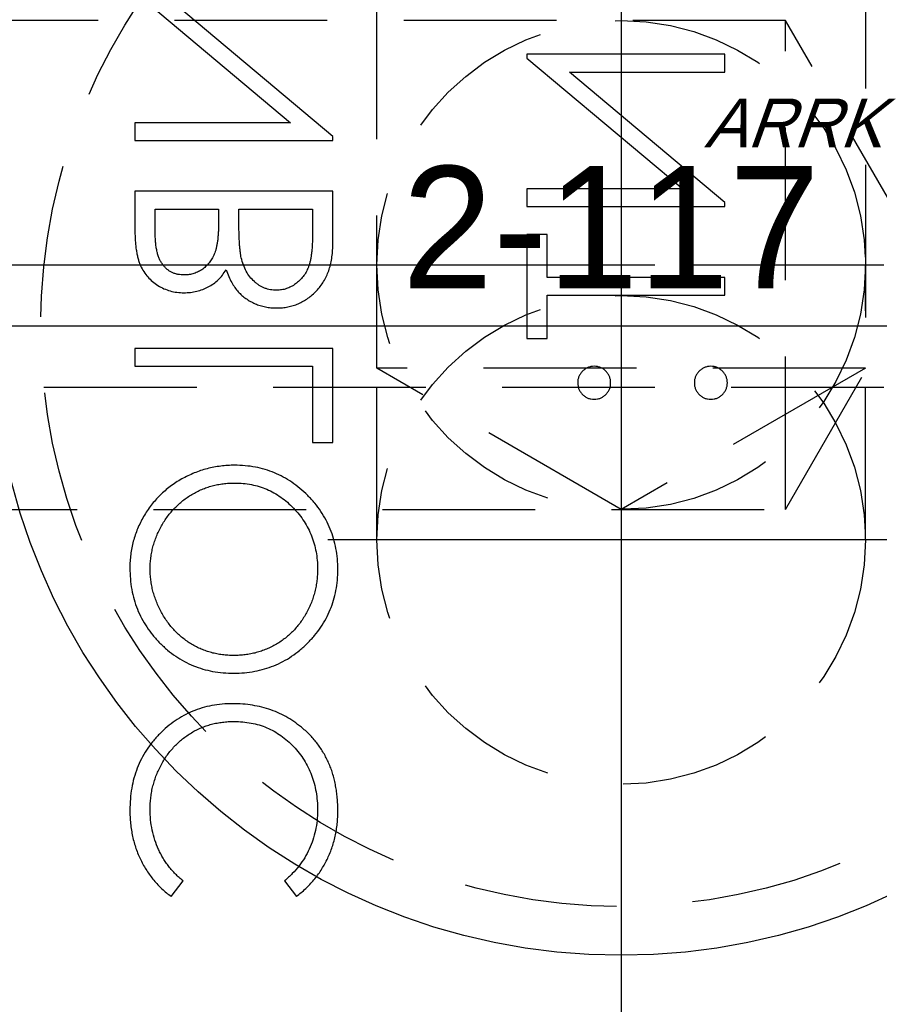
# Model space of a CAD drawing. Extents: x 2651 to 11825, y -3833 to 1075.
# Tile 312 of 656: x 4101 to 4115, y 445 to 461. Entities that reach past the tile are written whole.
import ezdxf

# ---------------------------------------------------------------- set-up
doc = ezdxf.new("R2010")
doc.units = 0
doc.header["$LTSCALE"] = 10
for name, pattern in [('CENTER', [2, 1.25, -0.25, 0.25, -0.25]), ('CNSCEN', [17, 15, -1, 0, -1]), ('CNSHID', [4, 3, -1]), ('HIDDEN', [0.375, 0.25, -0.125])]:
    doc.linetypes.add(name, pattern=pattern)
doc.layers.get('0').update_dxf_attribs({"linetype": 'CONTINUOUS'})
doc.layers.get('Defpoints').update_dxf_attribs({"linetype": 'CONTINUOUS'})
for name, color, linetype in [('1', 7, 'CONTINUOUS'), ('9', 3, 'CONTINUOUS'), ('COOL', 150, 'HIDDEN'), ('DIM', 3, 'CONTINUOUS'), ('WL1-HL', 4, 'CNSHID'), ('WOR1-CL', 1, 'CNSCEN'), ('WOR1-DL', 7, 'CONTINUOUS')]:
    doc.layers.add(name, color=color, linetype=linetype)
doc.styles.add('china', font='txt')
doc.styles.get("Standard").update_dxf_attribs({"font": 'romans.shx'})
doc.dimstyles.new('MM& INCH5', dxfattribs={"dimtxt": 5, "dimasz": 2.5, "dimexe": 1, "dimexo": 0.5, "dimtad": 0, "dimrnd": 1.38778e-17, "dimzin": 9, "dimdsep": 46, "dimtxsty": 'Standard', "dimblk": 'CLOSED', "dimcen": 0, "dimclrd": 3, "dimclre": 3, "dimclrt": 3, "dimazin": 2, "dimtfac": 0.75, "dimtofl": 0, "dimtmove": 0, "dimatfit": 3, "dimfxl": 0, "dimtolj": 1, "dimarcsym": 0})

# ---------------------------------------------------------------- blocks, each defined once
blk = doc.blocks.new('DSD')
at = {"layer": '1', "color": 7, "linetype": 'Continuous'}
for p, q in [((476.666, 492.46), (479.215, 490.321)), ((479.905, 490.096), (477.362, 492.231)), ((486.322, 491.442), (483.084, 491.442)), ((483.084, 491.442), (483.084, 491.381)), ((486.322, 491.151), (486.322, 491.442)), ((483.084, 491.381), (485.633, 489.241)), ((486.322, 489.017), (483.779, 491.151)), ((483.779, 491.151), (486.322, 491.151)), ((479.215, 490.321), (476.666, 490.321)), ((476.666, 490.321), (476.666, 490.03)), ((479.905, 490.03), (479.905, 490.096)), ((476.666, 490.03), (479.905, 490.03)), ((476.666, 489.2), (476.666, 488.568)), ((479.905, 489.2), (476.666, 489.2)), ((479.905, 488.324), (479.905, 489.2)), ((485.633, 489.241), (483.084, 489.241)), ((483.084, 489.241), (483.084, 488.951)), ((486.322, 488.951), (486.322, 489.017)), ((476.999, 488.909), (478.037, 488.909)), ((476.999, 488.515), (476.999, 488.909)), ((478.037, 488.909), (478.037, 488.714)), ((478.369, 488.909), (479.573, 488.909)), ((478.369, 488.716), (478.369, 488.909)), ((479.573, 488.909), (479.573, 488.495)), ((483.084, 488.951), (486.322, 488.951)), ((483.416, 488.494), (483.084, 488.494)), ((483.084, 488.494), (483.084, 486.792)), ((483.416, 487.788), (483.416, 488.494)), ((486.322, 487.788), (483.416, 487.788)), ((486.322, 487.497), (486.322, 487.788)), ((483.416, 486.792), (483.416, 487.497)), ((483.416, 487.497), (486.322, 487.497)), ((483.084, 486.792), (483.416, 486.792)), ((476.666, 486.626), (476.666, 486.335)), ((479.905, 486.626), (476.666, 486.626)), ((479.905, 485.089), (479.905, 486.626)), ((476.666, 486.335), (479.573, 486.335)), ((479.573, 486.335), (479.573, 485.089)), ((479.573, 485.089), (479.905, 485.089)), ((477.261, 477.657), (477.455, 477.912)), ((479.116, 477.912), (479.309, 477.657))]:
    blk.add_line(p, q, dxfattribs=at)
for points, knots in [([(478.037, 488.714), (478.036, 488.685), (478.036, 488.63), (478.033, 488.55), (478.028, 488.476), (478.022, 488.408), (478.013, 488.346), (478.002, 488.289), (477.99, 488.238), (477.97, 488.18), (477.94, 488.113), (477.895, 488.042), (477.84, 487.979), (477.777, 487.926), (477.708, 487.883), (477.633, 487.853), (477.555, 487.832), (477.502, 487.831), (477.475, 487.83)], [0, 0, 0, 0, 0.072301, 0.1397, 0.202289, 0.2606, 0.31319, 0.361739, 0.405706, 0.44554, 0.518832, 0.589778, 0.658867, 0.72843, 0.797283, 0.864815, 0.931364, 1, 1, 1, 1]), ([(478.407, 488.11), (478.404, 488.126), (478.397, 488.16), (478.39, 488.216), (478.383, 488.28), (478.378, 488.351), (478.373, 488.431), (478.371, 488.519), (478.369, 488.615), (478.369, 488.682), (478.369, 488.716)], [0, 0, 0, 0, 0.079306, 0.171953, 0.277057, 0.394731, 0.526177, 0.671345, 0.829285, 1, 1, 1, 1]), ([(476.666, 488.568), (476.667, 488.537), (476.667, 488.477), (476.672, 488.39), (476.678, 488.308), (476.689, 488.232), (476.702, 488.161), (476.717, 488.096), (476.736, 488.036), (476.765, 487.965), (476.809, 487.884), (476.874, 487.796), (476.953, 487.72), (477.042, 487.655), (477.14, 487.604), (477.245, 487.566), (477.355, 487.543), (477.431, 487.54), (477.469, 487.539)], [0, 0, 0, 0, 0.062594, 0.121323, 0.17668, 0.228365, 0.276868, 0.321879, 0.364099, 0.403356, 0.477968, 0.550535, 0.623584, 0.698175, 0.773354, 0.847281, 0.922818, 1, 1, 1, 1]), ([(477.475, 487.83), (477.457, 487.83), (477.422, 487.831), (477.37, 487.839), (477.322, 487.852), (477.276, 487.869), (477.234, 487.893), (477.194, 487.921), (477.158, 487.955), (477.124, 487.994), (477.095, 488.038), (477.068, 488.088), (477.047, 488.145), (477.029, 488.207), (477.016, 488.276), (477.005, 488.35), (477, 488.43), (476.999, 488.486), (476.999, 488.515)], [0, 0, 0, 0, 0.057003, 0.111818, 0.164402, 0.21587, 0.266841, 0.317479, 0.369902, 0.4234, 0.479718, 0.539241, 0.602431, 0.67103, 0.744485, 0.823454, 0.90874, 1, 1, 1, 1]), ([(479.573, 488.495), (479.572, 488.466), (479.572, 488.408), (479.57, 488.326), (479.564, 488.25), (479.556, 488.18), (479.548, 488.115), (479.536, 488.057), (479.523, 488.005), (479.502, 487.945), (479.47, 487.877), (479.422, 487.803), (479.364, 487.738), (479.297, 487.683), (479.225, 487.638), (479.148, 487.605), (479.068, 487.584), (479.013, 487.582), (478.986, 487.58)], [0, 0, 0, 0, 0.072502, 0.139739, 0.201795, 0.259822, 0.312206, 0.360773, 0.40454, 0.443698, 0.516841, 0.587874, 0.657965, 0.728969, 0.799308, 0.866636, 0.933116, 1, 1, 1, 1]), ([(478.986, 487.29), (479.017, 487.291), (479.08, 487.293), (479.171, 487.306), (479.258, 487.328), (479.342, 487.358), (479.422, 487.398), (479.499, 487.447), (479.571, 487.505), (479.64, 487.57), (479.702, 487.643), (479.757, 487.722), (479.802, 487.808), (479.84, 487.899), (479.869, 487.997), (479.89, 488.101), (479.903, 488.21), (479.904, 488.285), (479.905, 488.324)], [0, 0, 0, 0, 0.06116, 0.120335, 0.17818, 0.235235, 0.292683, 0.351186, 0.410457, 0.47172, 0.533761, 0.595739, 0.657888, 0.721295, 0.786823, 0.854686, 0.925478, 1, 1, 1, 1]), ([(478.986, 487.58), (478.969, 487.581), (478.935, 487.581), (478.885, 487.589), (478.836, 487.6), (478.79, 487.614), (478.745, 487.635), (478.702, 487.66), (478.66, 487.688), (478.607, 487.733), (478.546, 487.798), (478.486, 487.89), (478.438, 487.995), (478.418, 488.071), (478.407, 488.11)], [0, 0, 0, 0, 0.060287, 0.119602, 0.177503, 0.235143, 0.292133, 0.350871, 0.410098, 0.470732, 0.594829, 0.722579, 0.856691, 1, 1, 1, 1]), ([(477.469, 487.539), (477.505, 487.54), (477.575, 487.542), (477.678, 487.561), (477.776, 487.591), (477.868, 487.632), (477.953, 487.686), (478.032, 487.75), (478.1, 487.826), (478.138, 487.884), (478.158, 487.913)], [0, 0, 0, 0, 0.130569, 0.256581, 0.380552, 0.503623, 0.625739, 0.747549, 0.871766, 1, 1, 1, 1]), ([(478.158, 487.913), (478.172, 487.876), (478.199, 487.806), (478.247, 487.709), (478.299, 487.626), (478.356, 487.555), (478.417, 487.495), (478.483, 487.442), (478.556, 487.397), (478.634, 487.358), (478.717, 487.328), (478.803, 487.306), (478.893, 487.293), (478.955, 487.291), (478.986, 487.29)], [0, 0, 0, 0, 0.106057, 0.202914, 0.2903, 0.370223, 0.446384, 0.521397, 0.598291, 0.676142, 0.755529, 0.834887, 0.916646, 1, 1, 1, 1]), ([(484.184, 486.335), (484.166, 486.334), (484.131, 486.332), (484.081, 486.316), (484.034, 486.291), (483.993, 486.257), (483.958, 486.216), (483.933, 486.169), (483.917, 486.118), (483.915, 486.083), (483.914, 486.065)], [0, 0, 0, 0, 0.126257, 0.249407, 0.371465, 0.498805, 0.627129, 0.750535, 0.872218, 1, 1, 1, 1]), ([(484.454, 486.065), (484.453, 486.083), (484.451, 486.118), (484.436, 486.169), (484.411, 486.216), (484.377, 486.257), (484.336, 486.291), (484.289, 486.316), (484.238, 486.332), (484.202, 486.334), (484.184, 486.335)], [0, 0, 0, 0, 0.127574, 0.248624, 0.371829, 0.498962, 0.626095, 0.747954, 0.870903, 1, 1, 1, 1]), ([(486.094, 486.335), (486.076, 486.334), (486.04, 486.332), (485.989, 486.316), (485.943, 486.291), (485.902, 486.257), (485.867, 486.216), (485.842, 486.169), (485.827, 486.118), (485.825, 486.083), (485.824, 486.065)], [0, 0, 0, 0, 0.129097, 0.252046, 0.373905, 0.501038, 0.628171, 0.751376, 0.872426, 1, 1, 1, 1]), ([(486.364, 486.065), (486.363, 486.083), (486.361, 486.118), (486.345, 486.169), (486.32, 486.216), (486.286, 486.257), (486.244, 486.291), (486.198, 486.317), (486.147, 486.332), (486.112, 486.334), (486.094, 486.335)], [0, 0, 0, 0, 0.127757, 0.249414, 0.372796, 0.500111, 0.62861, 0.750643, 0.873768, 1, 1, 1, 1]), ([(483.914, 486.065), (483.915, 486.047), (483.918, 486.012), (483.932, 485.961), (483.958, 485.914), (483.992, 485.873), (484.033, 485.839), (484.079, 485.813), (484.13, 485.798), (484.166, 485.796), (484.184, 485.795)], [0, 0, 0, 0, 0.127519, 0.249986, 0.371792, 0.49887, 0.625948, 0.748492, 0.870959, 1, 1, 1, 1]), ([(484.184, 485.795), (484.202, 485.796), (484.238, 485.798), (484.29, 485.813), (484.335, 485.839), (484.377, 485.873), (484.411, 485.914), (484.437, 485.961), (484.451, 486.012), (484.453, 486.047), (484.454, 486.065)], [0, 0, 0, 0, 0.129041, 0.251508, 0.374052, 0.50113, 0.628208, 0.750014, 0.872481, 1, 1, 1, 1]), ([(485.824, 486.065), (485.825, 486.047), (485.827, 486.012), (485.842, 485.961), (485.867, 485.914), (485.902, 485.873), (485.943, 485.839), (485.989, 485.813), (486.04, 485.798), (486.076, 485.796), (486.094, 485.795)], [0, 0, 0, 0, 0.127519, 0.249986, 0.371792, 0.49887, 0.625948, 0.748492, 0.870959, 1, 1, 1, 1]), ([(486.094, 485.795), (486.112, 485.796), (486.147, 485.798), (486.198, 485.813), (486.244, 485.839), (486.286, 485.873), (486.32, 485.914), (486.346, 485.961), (486.361, 486.012), (486.363, 486.047), (486.364, 486.065)], [0, 0, 0, 0, 0.126178, 0.248821, 0.37154, 0.499984, 0.627244, 0.749226, 0.872298, 1, 1, 1, 1]), ([(478.3, 484.716), (478.261, 484.715), (478.185, 484.714), (478.071, 484.702), (477.959, 484.685), (477.85, 484.661), (477.742, 484.628), (477.637, 484.59), (477.534, 484.544), (477.433, 484.492), (477.336, 484.433), (477.245, 484.368), (477.158, 484.3), (477.078, 484.225), (477.002, 484.146), (476.932, 484.061), (476.867, 483.971), (476.808, 483.877), (476.755, 483.779), (476.71, 483.678), (476.67, 483.576), (476.639, 483.471), (476.614, 483.365), (476.597, 483.256), (476.585, 483.146), (476.584, 483.072), (476.583, 483.034)], [0, 0, 0, 0, 0.043209, 0.085873, 0.12812, 0.170152, 0.211918, 0.253753, 0.296006, 0.338443, 0.381015, 0.42282, 0.464089, 0.505126, 0.545975, 0.586985, 0.628339, 0.670084, 0.711992, 0.753039, 0.794049, 0.834886, 0.875498, 0.916547, 0.958004, 1, 1, 1, 1]), ([(479.988, 483.008), (479.987, 483.067), (479.984, 483.183), (479.96, 483.352), (479.922, 483.515), (479.867, 483.671), (479.798, 483.82), (479.712, 483.962), (479.611, 484.097), (479.496, 484.223), (479.371, 484.338), (479.237, 484.439), (479.097, 484.524), (478.95, 484.594), (478.797, 484.649), (478.637, 484.687), (478.47, 484.711), (478.357, 484.714), (478.3, 484.716)], [0, 0, 0, 0, 0.065819, 0.129747, 0.192072, 0.253459, 0.31457, 0.37628, 0.439026, 0.503267, 0.567493, 0.629705, 0.691, 0.751452, 0.812004, 0.87315, 0.935635, 1, 1, 1, 1]), ([(476.916, 483.02), (476.916, 483.051), (476.917, 483.112), (476.927, 483.203), (476.941, 483.292), (476.96, 483.381), (476.988, 483.468), (477.019, 483.554), (477.057, 483.639), (477.1, 483.722), (477.148, 483.802), (477.201, 483.878), (477.257, 483.95), (477.318, 484.017), (477.382, 484.079), (477.45, 484.138), (477.523, 484.191), (477.599, 484.24), (477.679, 484.283), (477.76, 484.322), (477.845, 484.353), (477.931, 484.379), (478.02, 484.4), (478.111, 484.414), (478.204, 484.424), (478.267, 484.425), (478.299, 484.425)], [0, 0, 0, 0, 0.042023, 0.083645, 0.124984, 0.166247, 0.207702, 0.249631, 0.291742, 0.334743, 0.37746, 0.419556, 0.461044, 0.502096, 0.542891, 0.583801, 0.624864, 0.666225, 0.707399, 0.748557, 0.789655, 0.83074, 0.87207, 0.913993, 0.956498, 1, 1, 1, 1]), ([(478.299, 484.425), (478.345, 484.424), (478.438, 484.422), (478.572, 484.401), (478.702, 484.37), (478.826, 484.324), (478.944, 484.266), (479.057, 484.195), (479.164, 484.11), (479.264, 484.014), (479.356, 483.91), (479.436, 483.798), (479.504, 483.682), (479.559, 483.559), (479.603, 483.432), (479.633, 483.299), (479.653, 483.161), (479.655, 483.067), (479.656, 483.02)], [0, 0, 0, 0, 0.064504, 0.126899, 0.187747, 0.24815, 0.308586, 0.369583, 0.431827, 0.49618, 0.560668, 0.623504, 0.68526, 0.746537, 0.808327, 0.870486, 0.934317, 1, 1, 1, 1]), ([(476.583, 483.034), (476.585, 482.974), (476.588, 482.856), (476.611, 482.683), (476.65, 482.518), (476.703, 482.359), (476.773, 482.209), (476.858, 482.066), (476.958, 481.93), (477.073, 481.804), (477.199, 481.689), (477.332, 481.587), (477.474, 481.502), (477.622, 481.432), (477.777, 481.377), (477.94, 481.34), (478.11, 481.315), (478.226, 481.312), (478.284, 481.311)], [0, 0, 0, 0, 0.06657, 0.130749, 0.193413, 0.254989, 0.316114, 0.377262, 0.439401, 0.502971, 0.566525, 0.628231, 0.689091, 0.749345, 0.81017, 0.87161, 0.934869, 1, 1, 1, 1]), ([(478.284, 481.602), (478.252, 481.602), (478.19, 481.603), (478.098, 481.613), (478.008, 481.627), (477.921, 481.647), (477.835, 481.673), (477.753, 481.705), (477.672, 481.742), (477.594, 481.786), (477.519, 481.834), (477.447, 481.888), (477.38, 481.946), (477.315, 482.009), (477.256, 482.076), (477.2, 482.149), (477.148, 482.226), (477.1, 482.307), (477.057, 482.391), (477.019, 482.477), (476.988, 482.565), (476.96, 482.653), (476.941, 482.743), (476.927, 482.834), (476.917, 482.927), (476.916, 482.989), (476.916, 483.02)], [0, 0, 0, 0, 0.042915, 0.08513, 0.126473, 0.167453, 0.207976, 0.248249, 0.28875, 0.32967, 0.370537, 0.411129, 0.451819, 0.492406, 0.533486, 0.575263, 0.617441, 0.660672, 0.70394, 0.746868, 0.789079, 0.831104, 0.873238, 0.915166, 0.957381, 1, 1, 1, 1]), ([(479.656, 483.02), (479.655, 482.988), (479.655, 482.924), (479.646, 482.83), (479.632, 482.737), (479.611, 482.646), (479.586, 482.557), (479.556, 482.47), (479.518, 482.385), (479.477, 482.301), (479.429, 482.221), (479.378, 482.145), (479.322, 482.074), (479.262, 482.007), (479.198, 481.945), (479.13, 481.887), (479.058, 481.834), (478.982, 481.786), (478.902, 481.742), (478.82, 481.705), (478.736, 481.673), (478.65, 481.647), (478.561, 481.627), (478.471, 481.613), (478.378, 481.603), (478.315, 481.602), (478.284, 481.602)], [0, 0, 0, 0, 0.043633, 0.086538, 0.129177, 0.171436, 0.213416, 0.255266, 0.297369, 0.339941, 0.382347, 0.423953, 0.464871, 0.505572, 0.546003, 0.586568, 0.627065, 0.668271, 0.709549, 0.750428, 0.791096, 0.832027, 0.873136, 0.914611, 0.956956, 1, 1, 1, 1]), ([(478.284, 481.311), (478.343, 481.312), (478.457, 481.315), (478.626, 481.34), (478.788, 481.378), (478.943, 481.432), (479.092, 481.501), (479.233, 481.587), (479.368, 481.688), (479.494, 481.803), (479.61, 481.928), (479.711, 482.063), (479.797, 482.203), (479.866, 482.351), (479.922, 482.506), (479.959, 482.667), (479.984, 482.835), (479.987, 482.95), (479.988, 483.008)], [0, 0, 0, 0, 0.065227, 0.128569, 0.19032, 0.251378, 0.312388, 0.373789, 0.436431, 0.500567, 0.564687, 0.627136, 0.688455, 0.749246, 0.810155, 0.871671, 0.934773, 1, 1, 1, 1]), ([(478.267, 480.813), (478.209, 480.811), (478.094, 480.809), (477.926, 480.785), (477.765, 480.746), (477.611, 480.691), (477.464, 480.621), (477.324, 480.535), (477.191, 480.434), (477.067, 480.318), (476.954, 480.19), (476.854, 480.054), (476.771, 479.909), (476.702, 479.757), (476.648, 479.596), (476.611, 479.428), (476.588, 479.252), (476.585, 479.131), (476.583, 479.07)], [0, 0, 0, 0, 0.064558, 0.127014, 0.187955, 0.248014, 0.307748, 0.368235, 0.42947, 0.492743, 0.556258, 0.618217, 0.679655, 0.741246, 0.803415, 0.866815, 0.932328, 1, 1, 1, 1]), ([(479.422, 480.402), (479.381, 480.435), (479.301, 480.5), (479.171, 480.584), (479.036, 480.655), (478.894, 480.713), (478.746, 480.758), (478.592, 480.789), (478.431, 480.809), (478.322, 480.812), (478.267, 480.813)], [0, 0, 0, 0, 0.124329, 0.247156, 0.36878, 0.490734, 0.613614, 0.738958, 0.867311, 1, 1, 1, 1]), ([(476.916, 479.088), (476.916, 479.121), (476.917, 479.186), (476.927, 479.281), (476.94, 479.376), (476.961, 479.468), (476.987, 479.558), (477.018, 479.647), (477.056, 479.733), (477.098, 479.818), (477.146, 479.899), (477.198, 479.976), (477.254, 480.048), (477.314, 480.116), (477.377, 480.179), (477.445, 480.237), (477.517, 480.29), (477.592, 480.339), (477.671, 480.383), (477.752, 480.419), (477.835, 480.451), (477.922, 480.477), (478.01, 480.497), (478.101, 480.511), (478.194, 480.521), (478.257, 480.522), (478.289, 480.522)], [0, 0, 0, 0, 0.043955, 0.087502, 0.130463, 0.172752, 0.215403, 0.25765, 0.300153, 0.343121, 0.385925, 0.427686, 0.468818, 0.509492, 0.549883, 0.58998, 0.630405, 0.670869, 0.711384, 0.751627, 0.791776, 0.832459, 0.873319, 0.914543, 0.956924, 1, 1, 1, 1]), ([(478.289, 480.522), (478.337, 480.521), (478.431, 480.519), (478.568, 480.498), (478.7, 480.467), (478.826, 480.421), (478.946, 480.364), (479.059, 480.291), (479.167, 480.207), (479.266, 480.111), (479.358, 480.005), (479.438, 479.891), (479.505, 479.77), (479.56, 479.643), (479.603, 479.509), (479.633, 479.368), (479.653, 479.221), (479.655, 479.12), (479.656, 479.068)], [0, 0, 0, 0, 0.064323, 0.12629, 0.186726, 0.246146, 0.305576, 0.365429, 0.426326, 0.48884, 0.551725, 0.613919, 0.675484, 0.737334, 0.800229, 0.864502, 0.931041, 1, 1, 1, 1]), ([(479.988, 479.066), (479.988, 479.101), (479.987, 479.17), (479.98, 479.272), (479.969, 479.371), (479.953, 479.467), (479.934, 479.56), (479.909, 479.651), (479.881, 479.739), (479.847, 479.824), (479.81, 479.906), (479.768, 479.985), (479.721, 480.062), (479.67, 480.136), (479.615, 480.207), (479.555, 480.275), (479.491, 480.341), (479.445, 480.382), (479.422, 480.402)], [0, 0, 0, 0, 0.069663, 0.13775, 0.203917, 0.26878, 0.332414, 0.394754, 0.45618, 0.516996, 0.577396, 0.637198, 0.696999, 0.756756, 0.816554, 0.876948, 0.938132, 1, 1, 1, 1]), ([(476.583, 479.07), (476.584, 479.033), (476.585, 478.959), (476.593, 478.851), (476.608, 478.744), (476.627, 478.641), (476.652, 478.54), (476.683, 478.442), (476.719, 478.347), (476.761, 478.255), (476.808, 478.166), (476.859, 478.081), (476.915, 478), (476.974, 477.922), (477.04, 477.85), (477.108, 477.781), (477.182, 477.717), (477.235, 477.677), (477.261, 477.657)], [0, 0, 0, 0, 0.068548, 0.135683, 0.201215, 0.265682, 0.329267, 0.392395, 0.45507, 0.517127, 0.57879, 0.63974, 0.700192, 0.759806, 0.819628, 0.879355, 0.939512, 1, 1, 1, 1]), ([(477.455, 477.912), (477.434, 477.93), (477.391, 477.966), (477.33, 478.024), (477.274, 478.084), (477.221, 478.147), (477.173, 478.213), (477.129, 478.282), (477.089, 478.353), (477.04, 478.452), (476.99, 478.581), (476.947, 478.744), (476.92, 478.914), (476.917, 479.03), (476.916, 479.088)], [0, 0, 0, 0, 0.063163, 0.125475, 0.187121, 0.248294, 0.309295, 0.36985, 0.430973, 0.492456, 0.616148, 0.740844, 0.868183, 1, 1, 1, 1]), ([(479.656, 479.068), (479.654, 479.012), (479.651, 478.901), (479.625, 478.737), (479.583, 478.581), (479.524, 478.432), (479.447, 478.29), (479.354, 478.155), (479.243, 478.028), (479.159, 477.951), (479.116, 477.912)], [0, 0, 0, 0, 0.128515, 0.252949, 0.374755, 0.49594, 0.617181, 0.740909, 0.867811, 1, 1, 1, 1]), ([(479.309, 477.657), (479.335, 477.678), (479.388, 477.719), (479.462, 477.785), (479.532, 477.854), (479.597, 477.928), (479.658, 478.005), (479.714, 478.087), (479.765, 478.172), (479.812, 478.26), (479.853, 478.351), (479.889, 478.446), (479.92, 478.543), (479.945, 478.642), (479.965, 478.745), (479.978, 478.849), (479.987, 478.957), (479.988, 479.03), (479.988, 479.066)], [0, 0, 0, 0, 0.061674, 0.123053, 0.183475, 0.243727, 0.304279, 0.364863, 0.425946, 0.487391, 0.54922, 0.611144, 0.673529, 0.736961, 0.800785, 0.866013, 0.932101, 1, 1, 1, 1])]:
    blk.add_open_spline(points, degree=3, knots=knots, dxfattribs=at)
blk = doc.blocks.new('*D109')
at = {"layer": 'Defpoints', "color": 0}
for p in [(4086.684, 927.642), (4086.684, 894.882), (4171.684, 387.642)]:
    blk.add_point(p, dxfattribs=at)
at = {"layer": 'DIM', "color": 3, "lineweight": -2}
blk.add_line((4086.684, 895.382), (4086.684, 927.642), dxfattribs=at)
at = {"layer": 'DIM', "color": 3, "insert": (4086.684, 948.624), "char_height": 5, "attachment_point": 5, "rotation": 90}
blk.add_mtext('\\A1;85 [3.346]', dxfattribs=at)
blk = doc.blocks.new('_Closed')
at = {"color": 0, "linetype": 'ByBlock', "lineweight": -2}
for p, q in [((-1, 0.1667), (0, 0)), ((-1, 0.1667), (-1, -0.1667)), ((0, 0), (-1, -0.1667)), ((0, 0), (-1, 0))]:
    blk.add_line(p, q, dxfattribs=at)
blk = doc.blocks.new('*D110')
at = {"layer": 'Defpoints', "color": 0}
for p in [(4064.684, 927.642), (4064.684, 906.842), (4171.684, 387.642)]:
    blk.add_point(p, dxfattribs=at)
at = {"layer": 'DIM', "color": 3, "lineweight": -2}
blk.add_line((4064.684, 907.342), (4064.684, 927.642), dxfattribs=at)
at = {"layer": 'DIM', "color": 3, "insert": (4064.684, 950.648), "char_height": 5, "attachment_point": 5, "rotation": 90}
blk.add_mtext('\\A1;107 [4.213]', dxfattribs=at)
blk = doc.blocks.new('*D111')
at = {"layer": 'Defpoints', "color": 0}
for p in [(4051.684, 927.642), (4051.684, 912.642), (4171.684, 387.642)]:
    blk.add_point(p, dxfattribs=at)
at = {"layer": 'DIM', "color": 3, "lineweight": -2}
blk.add_line((4051.684, 913.142), (4051.684, 927.642), dxfattribs=at)
at = {"layer": 'DIM', "color": 3, "insert": (4051.684, 950.648), "char_height": 5, "attachment_point": 5, "rotation": 90}
blk.add_mtext('\\A1;120 [4.724]', dxfattribs=at)
blk = doc.blocks.new('*D112')
at = {"layer": 'Defpoints', "color": 0}
for p in [(3974.684, 927.642), (3974.684, 892.822), (4171.684, 387.642)]:
    blk.add_point(p, dxfattribs=at)
at = {"layer": 'DIM', "color": 3, "lineweight": -2}
blk.add_line((3974.684, 893.322), (3974.684, 927.642), dxfattribs=at)
at = {"layer": 'DIM', "color": 3, "insert": (3974.684, 950.648), "char_height": 5, "attachment_point": 5, "rotation": 90}
blk.add_mtext('\\A1;197 [7.756]', dxfattribs=at)
blk = doc.blocks.new('*D113')
at = {"layer": 'Defpoints', "color": 0}
for p in [(3966.684, 927.642), (3971.684, 807.17), (4171.684, 387.642)]:
    blk.add_point(p, dxfattribs=at)
at = {"layer": 'DIM', "color": 3, "lineweight": -2}
for p, q in [((3966.684, 922.642), (3966.684, 927.642)), ((3971.684, 917.642), (3966.684, 922.642)), ((3971.684, 807.67), (3971.684, 917.642))]:
    blk.add_line(p, q, dxfattribs=at)
at = {"layer": 'DIM', "color": 3, "insert": (3966.684, 951.005), "char_height": 5, "attachment_point": 5, "rotation": 90}
blk.add_mtext('\\A1;200 [7.874]', dxfattribs=at)
blk = doc.blocks.new('*D114')
at = {"layer": 'Defpoints', "color": 0}
for p in [(3931.684, 927.642), (3931.684, 912.642), (4171.684, 387.642)]:
    blk.add_point(p, dxfattribs=at)
at = {"layer": 'DIM', "color": 3, "lineweight": -2}
blk.add_line((3931.684, 913.142), (3931.684, 927.642), dxfattribs=at)
at = {"layer": 'DIM', "color": 3, "insert": (3931.684, 951.005), "char_height": 5, "attachment_point": 5, "rotation": 90}
blk.add_mtext('\\A1;240 [9.449]', dxfattribs=at)
blk = doc.blocks.new('*D115')
at = {"layer": 'Defpoints', "color": 0}
for p in [(3896.684, 927.642), (3896.684, 910.642), (4171.684, 387.642)]:
    blk.add_point(p, dxfattribs=at)
at = {"layer": 'DIM', "color": 3, "lineweight": -2}
blk.add_line((3896.684, 911.142), (3896.684, 927.642), dxfattribs=at)
at = {"layer": 'DIM', "color": 3, "insert": (3896.684, 953.386), "char_height": 5, "attachment_point": 5, "rotation": 90}
blk.add_mtext('\\A1;275 [10.827]', dxfattribs=at)
blk = doc.blocks.new('*D122')
at = {"layer": 'Defpoints', "color": 0}
for p in [(3881.004, 912.642), (3898.684, 912.642), (4171.684, 387.642)]:
    blk.add_point(p, dxfattribs=at)
at = {"layer": 'DIM', "color": 3, "lineweight": -2}
blk.add_line((3898.184, 912.642), (3881.004, 912.642), dxfattribs=at)
at = {"layer": 'DIM', "color": 3, "insert": (3855.26, 912.642), "char_height": 5, "attachment_point": 5}
blk.add_mtext('\\A1;525 [20.669]', dxfattribs=at)
blk = doc.blocks.new('*D123')
at = {"layer": 'Defpoints', "color": 0}
for p in [(3857.842, 862.642), (3869.984, 862.642), (4171.684, 387.642)]:
    blk.add_point(p, dxfattribs=at)
at = {"layer": 'DIM', "color": 3, "lineweight": -2}
blk.add_line((3869.484, 862.642), (3857.842, 862.642), dxfattribs=at)
at = {"layer": 'DIM', "color": 3, "insert": (3832.098, 862.642), "char_height": 5, "attachment_point": 5}
blk.add_mtext('\\A1;475 [18.701]', dxfattribs=at)
blk = doc.blocks.new('*D124')
at = {"layer": 'Defpoints', "color": 0}
for p in [(3941.504, 859.642), (3857.842, 854.642), (4171.684, 387.642)]:
    blk.add_point(p, dxfattribs=at)
at = {"layer": 'DIM', "color": 3, "lineweight": -2}
for p, q in [((3867.842, 859.642), (3862.842, 854.642)), ((3941.004, 859.642), (3867.842, 859.642)), ((3862.842, 854.642), (3857.842, 854.642))]:
    blk.add_line(p, q, dxfattribs=at)
at = {"layer": 'DIM', "color": 3, "insert": (3832.098, 854.642), "char_height": 5, "attachment_point": 5}
blk.add_mtext('\\A1;472 [18.583]', dxfattribs=at)
blk = doc.blocks.new('*D125')
at = {"layer": 'Defpoints', "color": 0}
for p in [(3870.047, 797.642), (3962.156, 797.642), (4171.684, 387.642)]:
    blk.add_point(p, dxfattribs=at)
at = {"layer": 'DIM', "color": 3, "lineweight": -2}
blk.add_line((3961.656, 797.642), (3870.047, 797.642), dxfattribs=at)
at = {"layer": 'DIM', "color": 3, "insert": (3844.303, 797.642), "char_height": 5, "attachment_point": 5}
blk.add_mtext('\\A1;410 [16.142]', dxfattribs=at)
blk = doc.blocks.new('*D126')
at = {"layer": 'Defpoints', "color": 0}
for p in [(3870.047, 832.642), (4069.264, 832.642), (4171.684, 387.642)]:
    blk.add_point(p, dxfattribs=at)
at = {"layer": 'DIM', "color": 3, "lineweight": -2}
blk.add_line((4068.764, 832.642), (3870.047, 832.642), dxfattribs=at)
at = {"layer": 'DIM', "color": 3, "insert": (3846.684, 832.642), "char_height": 5, "attachment_point": 5}
blk.add_mtext('\\A1;445 [17.52]', dxfattribs=at)
blk = doc.blocks.new('*D127')
at = {"layer": 'Defpoints', "color": 0}
for p in [(3857.842, 879.642), (4071.444, 879.642), (4171.684, 387.642)]:
    blk.add_point(p, dxfattribs=at)
at = {"layer": 'DIM', "color": 3, "lineweight": -2}
blk.add_line((4070.944, 879.642), (3857.842, 879.642), dxfattribs=at)
at = {"layer": 'DIM', "color": 3, "insert": (3834.479, 879.642), "char_height": 5, "attachment_point": 5}
blk.add_mtext('\\A1;492 [19.37]', dxfattribs=at)
blk = doc.blocks.new('*D128')
at = {"layer": 'Defpoints', "color": 0}
for p in [(3857.842, 899.642), (4057.484, 899.642), (4171.684, 387.642)]:
    blk.add_point(p, dxfattribs=at)
at = {"layer": 'DIM', "color": 3, "lineweight": -2}
blk.add_line((4056.984, 899.642), (3857.842, 899.642), dxfattribs=at)
at = {"layer": 'DIM', "color": 3, "insert": (3832.098, 899.642), "char_height": 5, "attachment_point": 5}
blk.add_mtext('\\A1;512 [20.157]', dxfattribs=at)
blk = doc.blocks.new('*D129')
at = {"layer": 'Defpoints', "color": 0}
for p in [(3870.047, 743.242), (4076.434, 743.242), (4171.684, 387.642)]:
    blk.add_point(p, dxfattribs=at)
at = {"layer": 'DIM', "color": 3, "lineweight": -2}
blk.add_line((4075.934, 743.242), (3870.047, 743.242), dxfattribs=at)
at = {"layer": 'DIM', "color": 3, "insert": (3849.065, 743.242), "char_height": 5, "attachment_point": 5}
blk.add_mtext('\\A1;355.6 [14]', dxfattribs=at)
blk = doc.blocks.new('*D130')
at = {"layer": 'Defpoints', "color": 0}
for p in [(3870.047, 762.642), (3896.684, 762.642), (4171.684, 387.642)]:
    blk.add_point(p, dxfattribs=at)
at = {"layer": 'DIM', "color": 3, "lineweight": -2}
blk.add_line((3896.184, 762.642), (3870.047, 762.642), dxfattribs=at)
at = {"layer": 'DIM', "color": 3, "insert": (3844.303, 762.642), "char_height": 5, "attachment_point": 5}
blk.add_mtext('\\A1;375 [14.764]', dxfattribs=at)
blk = doc.blocks.new('*D131')
at = {"layer": 'Defpoints', "color": 0}
for p in [(3870.047, 719.642), (3896.684, 719.642), (4171.684, 387.642)]:
    blk.add_point(p, dxfattribs=at)
at = {"layer": 'DIM', "color": 3, "lineweight": -2}
blk.add_line((3896.184, 719.642), (3870.047, 719.642), dxfattribs=at)
at = {"layer": 'DIM', "color": 3, "insert": (3844.303, 719.642), "char_height": 5, "attachment_point": 5}
blk.add_mtext('\\A1;332 [13.071]', dxfattribs=at)
blk = doc.blocks.new('*D132')
at = {"layer": 'Defpoints', "color": 0}
for p in [(3870.047, 592.642), (3897.724, 592.642), (4171.684, 387.642)]:
    blk.add_point(p, dxfattribs=at)
at = {"layer": 'DIM', "color": 3, "lineweight": -2}
blk.add_line((3897.224, 592.642), (3870.047, 592.642), dxfattribs=at)
at = {"layer": 'DIM', "color": 3, "insert": (3846.684, 592.642), "char_height": 5, "attachment_point": 5}
blk.add_mtext('\\A1;205 [8.071]', dxfattribs=at)
blk = doc.blocks.new('*D133')
at = {"layer": 'Defpoints', "color": 0}
for p in [(4098.024, 590.842), (3870.047, 584.642), (4171.684, 387.642)]:
    blk.add_point(p, dxfattribs=at)
at = {"layer": 'DIM', "color": 3, "lineweight": -2}
for p, q in [((3880.047, 590.842), (3875.047, 584.642)), ((4097.524, 590.842), (3880.047, 590.842)), ((3875.047, 584.642), (3870.047, 584.642))]:
    blk.add_line(p, q, dxfattribs=at)
at = {"layer": 'DIM', "color": 3, "insert": (3851.446, 584.642), "char_height": 5, "attachment_point": 5}
blk.add_mtext('\\A1;203.2 [8]', dxfattribs=at)
blk = doc.blocks.new('*D134')
at = {"layer": 'Defpoints', "color": 0}
for p in [(3870.047, 612.642), (3896.684, 612.642), (4171.684, 387.642)]:
    blk.add_point(p, dxfattribs=at)
at = {"layer": 'DIM', "color": 3, "lineweight": -2}
blk.add_line((3896.184, 612.642), (3870.047, 612.642), dxfattribs=at)
at = {"layer": 'DIM', "color": 3, "insert": (3846.684, 612.642), "char_height": 5, "attachment_point": 5}
blk.add_mtext('\\A1;225 [8.858]', dxfattribs=at)
blk = doc.blocks.new('*D135')
at = {"layer": 'Defpoints', "color": 0}
for p in [(3870.047, 655.642), (3896.684, 655.642), (4171.684, 387.642)]:
    blk.add_point(p, dxfattribs=at)
at = {"layer": 'DIM', "color": 3, "lineweight": -2}
blk.add_line((3896.184, 655.642), (3870.047, 655.642), dxfattribs=at)
at = {"layer": 'DIM', "color": 3, "insert": (3844.303, 655.642), "char_height": 5, "attachment_point": 5}
blk.add_mtext('\\A1;268 [10.551]', dxfattribs=at)
blk = doc.blocks.new('*D136')
at = {"layer": 'Defpoints', "color": 0}
for p in [(3870.047, 562.642), (3896.684, 562.642), (4171.684, 387.642)]:
    blk.add_point(p, dxfattribs=at)
at = {"layer": 'DIM', "color": 3, "lineweight": -2}
blk.add_line((3896.184, 562.642), (3870.047, 562.642), dxfattribs=at)
at = {"layer": 'DIM', "color": 3, "insert": (3849.422, 562.642), "char_height": 5, "attachment_point": 5}
blk.add_mtext('\\A1;175 [6.89]', dxfattribs=at)
blk = doc.blocks.new('*D137')
at = {"layer": 'Defpoints', "color": 0}
for p in [(3870.047, 519.642), (3896.684, 519.642), (4171.684, 387.642)]:
    blk.add_point(p, dxfattribs=at)
at = {"layer": 'DIM', "color": 3, "lineweight": -2}
blk.add_line((3896.184, 519.642), (3870.047, 519.642), dxfattribs=at)
at = {"layer": 'DIM', "color": 3, "insert": (3847.041, 519.642), "char_height": 5, "attachment_point": 5}
blk.add_mtext('\\A1;132 [5.197]', dxfattribs=at)
blk = doc.blocks.new('*D138')
at = {"layer": 'Defpoints', "color": 0}
for p in [(3870.047, 455.642), (3896.684, 455.642), (4171.684, 387.642)]:
    blk.add_point(p, dxfattribs=at)
at = {"layer": 'DIM', "color": 3, "lineweight": -2}
blk.add_line((3896.184, 455.642), (3870.047, 455.642), dxfattribs=at)
at = {"layer": 'DIM', "color": 3, "insert": (3849.184, 455.642), "char_height": 5, "attachment_point": 5}
blk.add_mtext('\\A1;68 [2.677]', dxfattribs=at)
blk = doc.blocks.new('*D156')
at = {"layer": 'Defpoints', "color": 0}
for p in [(4095.484, 927.642), (4095.484, 766.102), (4171.684, 387.642)]:
    blk.add_point(p, dxfattribs=at)
at = {"layer": 'DIM', "color": 3, "lineweight": -2}
blk.add_line((4095.484, 766.602), (4095.484, 927.642), dxfattribs=at)
at = {"layer": 'DIM', "color": 3, "insert": (4095.484, 943.862), "char_height": 5, "attachment_point": 5, "rotation": 90}
blk.add_mtext('\\A1;76.2 [3]', dxfattribs=at)
blk = doc.blocks.new('*D157')
at = {"layer": 'Defpoints', "color": 0}
for p in [(4103.484, 927.642), (4096.684, 860.062), (4171.684, 387.642)]:
    blk.add_point(p, dxfattribs=at)
at = {"layer": 'DIM', "color": 3, "lineweight": -2}
for p, q in [((4103.484, 922.642), (4103.484, 927.642)), ((4096.684, 917.642), (4103.484, 922.642)), ((4096.684, 860.562), (4096.684, 917.642))]:
    blk.add_line(p, q, dxfattribs=at)
at = {"layer": 'DIM', "color": 3, "insert": (4103.484, 948.624), "char_height": 5, "attachment_point": 5, "rotation": 90}
blk.add_mtext('\\A1;75 [2.953]', dxfattribs=at)
blk = doc.blocks.new('117')
at = {"layer": 'WL1-HL'}
for radius in [13.87, 10.3]:
    blk.add_circle((254.95, 1693.104), radius, dxfattribs=at)
at = {"layer": 'WOR1-CL'}
for p, q in [((254.95, 1707.474), (254.95, 1678.734)), ((269.32, 1693.104), (240.58, 1693.104))]:
    blk.add_line(p, q, dxfattribs=at)
at = {"layer": '9', "style": 'china'}
blk.add_text('2-117', height=2, dxfattribs=at).set_placement((251.365, 1693.722))
at = {"layer": 'WOR1-DL', "style": 'china', "oblique": 20}
blk.add_text('ARRK', height=0.8, dxfattribs=at).set_placement((256.305, 1696.027))
blk = doc.blocks.new('A$C257357D5')
at = {"layer": 'COOL', "color": 1, "linetype": 'CENTER'}
for p, q in [((-61, 60.106), (-61, -35)), ((-275, -31), (-58.88, -31)), ((-275, -31), (-58.88, -31)), ((-59.8, -32), (-61.2, -32)), ((-56.2, -35.5), (-65.8, -35.5))]:
    blk.add_line(p, q, dxfattribs=at)
at = {"layer": 'COOL'}
for p, q in [((-58.309, -35), (-58.309, -27)), ((-70.447, -31), (-51.553, -31)), ((-65, -35.5), (-65, -31)), ((-57, -35.5), (-57, -31)), ((-57, -32.691), (-65, -32.691)), ((-70.447, -33), (-51.553, -33))]:
    blk.add_line(p, q, dxfattribs=at)
for points in [[(-57, 49.388), (-57, -32.691), (-61, -35), (-65, -32.691), (-65, 49.388)], [(-237.406, -35), (-58.309, -35), (-56, -31), (-58.309, -27), (-237.406, -27)]]:
    blk.add_lwpolyline(points, dxfattribs=at)
for centre, radius in [((-61, -32), 9.5), ((-61, -31), 4), ((-61, -35.5), 4)]:
    blk.add_circle(centre, radius, dxfattribs=at)
blk.add_blockref('117', (-315.95, -1725.104), dxfattribs=at)

msp = doc.modelspace()

# ---------------------------------------------------------------- block references
at = {"layer": 'DIM'}
for name, p in [('DSD', (3626.059, -31.352)), ('A$C257357D5', (4171.684, 487.642))]:
    msp.add_blockref(name, p, dxfattribs=at)

# ---------------------------------------------------------------- dimensions: what is measured, and where the dimension line sits
for feature_location, offset, dtype, picture, middle in [((3896.684, 910.642), (0, 17), 1, '*D115', (3896.684, 953.386)), ((3931.684, 912.642), (0, 15), 1, '*D114', (3931.684, 951.005)), ((3971.684, 807.17), (-5, 120.472), 1, '*D113', (3966.684, 951.005)), ((3974.684, 892.822), (0, 34.82), 1, '*D112', (3974.684, 950.648)), ((4051.684, 912.642), (0, 15), 1, '*D111', (4051.684, 950.648)), ((4064.684, 906.842), (0, 20.8), 1, '*D110', (4064.684, 950.648)), ((4086.684, 894.882), (0, 32.76), 1, '*D109', (4086.684, 948.624)), ((4096.684, 860.062), (6.8, 67.58), 1, '*D157', (4103.484, 948.624)), ((4095.484, 766.102), (0, 161.54), 1, '*D156', (4095.484, 943.862)), ((3898.684, 912.642), (-17.68, 0), 0, '*D122', (3855.26, 912.642)), ((4057.484, 899.642), (-199.642, 0), 0, '*D128', (3832.098, 899.642)), ((4071.444, 879.642), (-213.602, 0), 0, '*D127', (3834.479, 879.642)), ((3869.984, 862.642), (-12.142, 0), 0, '*D123', (3832.098, 862.642)), ((3941.504, 859.642), (-83.662, -5), 0, '*D124', (3832.098, 854.642)), ((4069.264, 832.642), (-199.217, 0), 0, '*D126', (3846.684, 832.642)), ((3962.156, 797.642), (-92.109, 0), 0, '*D125', (3844.303, 797.642)), ((3896.684, 762.642), (-26.637, 0), 0, '*D130', (3844.303, 762.642)), ((4076.434, 743.242), (-206.387, 0), 0, '*D129', (3849.065, 743.242)), ((3896.684, 719.642), (-26.637, 0), 0, '*D131', (3844.303, 719.642)), ((3896.684, 655.642), (-26.637, 0), 0, '*D135', (3844.303, 655.642)), ((3896.684, 612.642), (-26.637, 0), 0, '*D134', (3846.684, 612.642)), ((3897.724, 592.642), (-27.677, 0), 0, '*D132', (3846.684, 592.642)), ((4098.024, 590.842), (-227.977, -6.2), 0, '*D133', (3851.446, 584.642)), ((3896.684, 562.642), (-26.637, 0), 0, '*D136', (3849.422, 562.642)), ((3896.684, 519.642), (-26.637, 0), 0, '*D137', (3847.041, 519.642)), ((3896.684, 455.642), (-26.637, 0), 0, '*D138', (3849.184, 455.642))]:
    dim = msp.add_ordinate_dim(feature_location=feature_location, offset=offset, dtype=dtype, origin=(4171.684, 387.642), dimstyle='MM& INCH5', dxfattribs=at)
    dim.commit()
    dim.dimension.update_dxf_attribs({"geometry": picture, "text_midpoint": middle})

doc.saveas('drawing.dxf')
